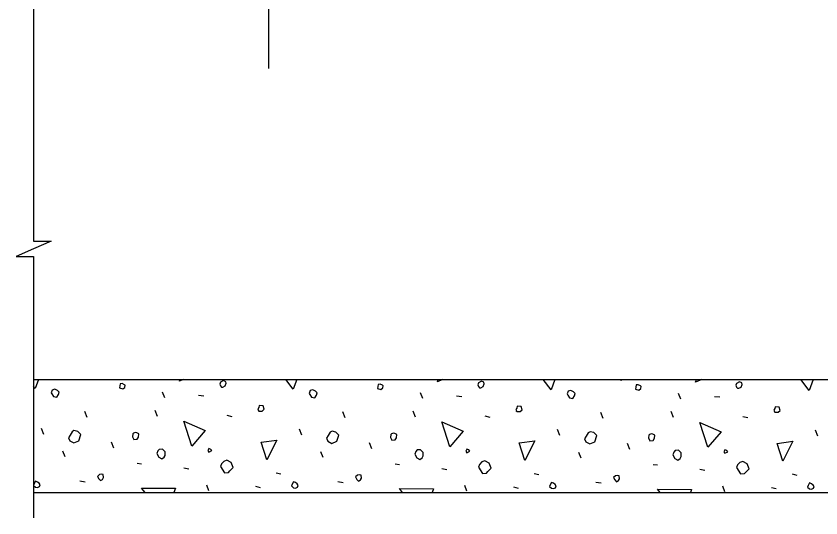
# Model space of a CAD drawing. Extents: x 110698 to 110915, y 110390 to 110472.
# Drawn here: x 110775.335 to 110780.089, y 110410.701 to 110413.663 of the extents above; entities that cross this region are included whole.
import ezdxf

# ---------------------------------------------------------------- set-up
doc = ezdxf.new("R2010")
doc.units = 0
for name, color, linetype in [('AdhocPoint_dp', 7, 'Continuous'), ('PlotBorder_dp', 7, 'Continuous'), ('SheetBorder_dp', 7, 'Continuous'), ('SheetLines_dp', 7, 'Continuous')]:
    doc.layers.add(name, color=color, linetype=linetype)

msp = doc.modelspace()

# ---------------------------------------------------------------- linework, layer by layer
at = {"layer": 'AdhocPoint_dp'}
msp.add_line((110776.8255, 110422.1361), (110776.8255, 110413.3542), dxfattribs=at)
at = {"layer": 'PlotBorder_dp'}
msp.add_lwpolyline([(110775.4386, 110413.7679), (110775.4386, 110412.334), (110775.542, 110412.334), (110775.4386, 110412.289), (110775.3353, 110412.244), (110775.4386, 110412.244), (110775.4386, 110410.7015)], dxfattribs=at)
at = {"layer": 'SheetBorder_dp'}
for p, q in [((110777.3874, 110411.5179), (110777.3885, 110411.5177)), ((110778.8935, 110411.5179), (110778.9123, 110411.5141)), ((110776.2129, 110411.4098), (110776.2005, 110411.4434)), ((110776.4127, 110411.4257), (110776.4445, 110411.4222)), ((110777.7367, 110411.4063), (110777.7243, 110411.4399)), ((110777.9365, 110411.4222), (110777.9683, 110411.4187)), ((110779.2605, 110411.4028), (110779.2482, 110411.4363)), ((110779.4603, 110411.4187), (110779.4921, 110411.4151)), ((110775.755, 110411.2949), (110775.7409, 110411.3303)), ((110776.1705, 110411.3002), (110776.1563, 110411.3356)), ((110777.2789, 110411.2914), (110777.2647, 110411.3267)), ((110777.6943, 110411.2967), (110777.6801, 110411.3321)), ((110778.8027, 110411.2879), (110778.7885, 110411.3232)), ((110779.2181, 110411.2932), (110779.204, 110411.3285)), ((110776.5806, 110411.3073), (110776.6089, 110411.3002)), ((110778.1044, 110411.3038), (110778.1327, 110411.2967)), ((110779.6282, 110411.3002), (110779.6565, 110411.2932)), ((110775.4987, 110411.1942), (110775.4846, 110411.2295)), ((110777.0225, 110411.1906), (110777.0084, 110411.226)), ((110778.5464, 110411.1871), (110778.5322, 110411.2224)), ((110780.0702, 110411.1836), (110780.056, 110411.2189)), ((110775.9124, 110411.1128), (110775.8982, 110411.1482)), ((110777.4362, 110411.1093), (110777.4221, 110411.1447)), ((110778.96, 110411.1058), (110778.9459, 110411.1411)), ((110775.6242, 110411.0616), (110775.6119, 110411.0952)), ((110777.148, 110411.058), (110777.1357, 110411.0916)), ((110778.6719, 110411.0545), (110778.6595, 110411.0881)), ((110776.0503, 110411.0245), (110776.075, 110411.0209)), ((110776.326, 110410.9962), (110776.3561, 110410.9909)), ((110777.5741, 110411.0209), (110777.5988, 110411.0174)), ((110777.8499, 110410.9926), (110777.8799, 110410.9873)), ((110779.0979, 110411.0174), (110779.1226, 110411.0139)), ((110779.3737, 110410.9891), (110779.4037, 110410.9838)), ((110776.8705, 110410.9679), (110776.8988, 110410.9608)), ((110778.3943, 110410.9644), (110778.4226, 110410.9573)), ((110779.9181, 110410.9608), (110779.9464, 110410.9537)), ((110775.7126, 110410.9202), (110775.7427, 110410.9149)), ((110776.4745, 110410.8618), (110776.4622, 110410.8954)), ((110776.7485, 110410.8883), (110776.7768, 110410.8813)), ((110777.2364, 110410.9166), (110777.2665, 110410.9113)), ((110777.9983, 110410.8583), (110777.986, 110410.8919)), ((110778.2723, 110410.8848), (110778.3006, 110410.8777)), ((110778.7603, 110410.9131), (110778.7903, 110410.9078)), ((110779.5222, 110410.8548), (110779.5098, 110410.8883)), ((110779.7962, 110410.8813), (110779.8244, 110410.8742))]:
    msp.add_line(p, q, dxfattribs=at)
for points in [[(110775.4674, 110411.5179), (110775.4475, 110411.4646)], [(110776.3013, 110411.5088), (110776.3041, 110411.5179)], [(110776.3214, 110411.5179), (110776.3013, 110411.5088)], [(110776.5488, 110411.4735), (110776.5558, 110411.4735), (110776.57, 110411.4805), (110776.5753, 110411.4965), (110776.5735, 110411.5053), (110776.5594, 110411.5124), (110776.5417, 110411.5018), (110776.5382, 110411.4911), (110776.5417, 110411.4805), (110776.5488, 110411.4735)], [(110776.9713, 110411.4611), (110776.9281, 110411.5179)], [(110776.9925, 110411.5179), (110776.9713, 110411.4611)], [(110777.8251, 110411.5053), (110777.829, 110411.5179)], [(110777.8531, 110411.5179), (110777.8251, 110411.5053)], [(110778.0726, 110411.4699), (110778.0797, 110411.4699), (110778.0938, 110411.477), (110778.0991, 110411.4929), (110778.0973, 110411.5018), (110778.0832, 110411.5088), (110778.0655, 110411.4982), (110778.062, 110411.4876), (110778.0655, 110411.477), (110778.0726, 110411.4699)], [(110778.4951, 110411.4576), (110778.4492, 110411.5179)], [(110778.5176, 110411.5179), (110778.4951, 110411.4576)], [(110779.3489, 110411.5018), (110779.3539, 110411.5179)], [(110779.3848, 110411.5179), (110779.3489, 110411.5018)], [(110779.5964, 110411.4664), (110779.6035, 110411.4664), (110779.6176, 110411.4735), (110779.6229, 110411.4894), (110779.6212, 110411.4982), (110779.607, 110411.5053), (110779.5893, 110411.4947), (110779.5858, 110411.4841), (110779.5893, 110411.4735), (110779.5964, 110411.4664)], [(110780.0189, 110411.454), (110779.9704, 110411.5179)], [(110780.0428, 110411.5179), (110780.0189, 110411.454)], [(110775.4475, 110411.4646), (110775.4386, 110411.4763)], [(110775.5465, 110411.4328), (110775.5553, 110411.4169), (110775.5765, 110411.4134), (110775.5853, 110411.4293), (110775.5889, 110411.4434), (110775.58, 110411.4523), (110775.5641, 110411.4611), (110775.5482, 110411.4558), (110775.5429, 110411.4399), (110775.5465, 110411.4328)], [(110775.946, 110411.4682), (110775.9654, 110411.4629), (110775.9778, 110411.4717), (110775.9796, 110411.4841), (110775.976, 110411.4876), (110775.9619, 110411.4947), (110775.9495, 110411.4929), (110775.9477, 110411.4805), (110775.946, 110411.4682)], [(110777.0703, 110411.4293), (110777.0791, 110411.4134), (110777.1003, 110411.4098), (110777.1092, 110411.4257), (110777.1127, 110411.4399), (110777.1039, 110411.4487), (110777.0879, 110411.4576), (110777.072, 110411.4523), (110777.0667, 110411.4363), (110777.0703, 110411.4293)], [(110777.4698, 110411.4646), (110777.4892, 110411.4593), (110777.5016, 110411.4682), (110777.5034, 110411.4805), (110777.4998, 110411.4841), (110777.4857, 110411.4911), (110777.4733, 110411.4894), (110777.4715, 110411.477), (110777.4698, 110411.4646)], [(110778.5941, 110411.4257), (110778.6029, 110411.4098), (110778.6241, 110411.4063), (110778.633, 110411.4222), (110778.6365, 110411.4363), (110778.6277, 110411.4452), (110778.6118, 110411.454), (110778.5958, 110411.4487), (110778.5905, 110411.4328), (110778.5941, 110411.4257)], [(110778.9936, 110411.4611), (110779.013, 110411.4558), (110779.0254, 110411.4646), (110779.0272, 110411.477), (110779.0236, 110411.4805), (110779.0095, 110411.4876), (110778.9971, 110411.4858), (110778.9954, 110411.4735), (110778.9936, 110411.4611)], [(110776.768, 110411.3321), (110776.7892, 110411.3321), (110776.7998, 110411.3427), (110776.7945, 110411.3621), (110776.7715, 110411.3639), (110776.768, 110411.3533), (110776.7627, 110411.3444), (110776.768, 110411.3321), (110776.7644, 110411.3356)], [(110778.2918, 110411.3285), (110778.313, 110411.3285), (110778.3236, 110411.3391), (110778.3183, 110411.3586), (110778.2953, 110411.3603), (110778.2918, 110411.3497), (110778.2865, 110411.3409), (110778.2918, 110411.3285), (110778.2883, 110411.3321)], [(110779.8156, 110411.325), (110779.8368, 110411.325), (110779.8474, 110411.3356), (110779.8421, 110411.355), (110779.8191, 110411.3568), (110779.8156, 110411.3462), (110779.8103, 110411.3374), (110779.8156, 110411.325), (110779.8121, 110411.3285)], [(110776.3738, 110411.1252), (110776.326, 110411.2719), (110776.4515, 110411.2171), (110776.3738, 110411.1252)], [(110777.8976, 110411.1217), (110777.8499, 110411.2684), (110777.9754, 110411.2136), (110777.8976, 110411.1217)], [(110779.4214, 110411.1182), (110779.3737, 110411.2649), (110779.4992, 110411.2101), (110779.4214, 110411.1182)], [(110775.6525, 110411.157), (110775.6755, 110411.1447), (110775.7055, 110411.157), (110775.7179, 110411.1942), (110775.7002, 110411.2118), (110775.6773, 110411.2171), (110775.6667, 110411.2101), (110775.6543, 110411.1906), (110775.6454, 110411.1747), (110775.6525, 110411.157)], [(110776.022, 110411.18), (110776.0308, 110411.1641), (110776.0503, 110411.1659), (110776.0591, 110411.1783), (110776.0609, 110411.1977), (110776.0485, 110411.203), (110776.0397, 110411.2048), (110776.0291, 110411.2012), (110776.0255, 110411.1977), (110776.022, 110411.18)], [(110777.1763, 110411.1535), (110777.1993, 110411.1411), (110777.2294, 110411.1535), (110777.2417, 110411.1906), (110777.2241, 110411.2083), (110777.2011, 110411.2136), (110777.1905, 110411.2065), (110777.1781, 110411.1871), (110777.1693, 110411.1712), (110777.1763, 110411.1535)], [(110777.5458, 110411.1765), (110777.5546, 110411.1606), (110777.5741, 110411.1623), (110777.5829, 110411.1747), (110777.5847, 110411.1942), (110777.5723, 110411.1995), (110777.5635, 110411.2012), (110777.5529, 110411.1977), (110777.5493, 110411.1942), (110777.5458, 110411.1765)], [(110778.7001, 110411.15), (110778.7231, 110411.1376), (110778.7532, 110411.15), (110778.7656, 110411.1871), (110778.7479, 110411.2048), (110778.7249, 110411.2101), (110778.7143, 110411.203), (110778.7019, 110411.1836), (110778.6931, 110411.1676), (110778.7001, 110411.15)], [(110779.0696, 110411.173), (110779.0784, 110411.157), (110779.0979, 110411.1588), (110779.1067, 110411.1712), (110779.1085, 110411.1906), (110779.0961, 110411.1959), (110779.0873, 110411.1977), (110779.0767, 110411.1942), (110779.0731, 110411.1906), (110779.0696, 110411.173)], [(110776.8157, 110411.0439), (110776.7821, 110411.1482), (110776.8758, 110411.1606), (110776.8157, 110411.0439)], [(110778.3395, 110411.0404), (110778.3059, 110411.1447), (110778.3996, 110411.157), (110778.3395, 110411.0404)], [(110779.8633, 110411.0368), (110779.8297, 110411.1411), (110779.9234, 110411.1535), (110779.8633, 110411.0368)], [(110776.1669, 110411.081), (110776.1775, 110411.0598), (110776.1952, 110411.0492), (110776.2094, 110411.0598), (110776.2164, 110411.0704), (110776.2164, 110411.0916), (110776.2005, 110411.1075), (110776.1811, 110411.1058), (110776.1722, 110411.0969), (110776.1669, 110411.081)], [(110776.4728, 110411.0899), (110776.4922, 110411.0987), (110776.4851, 110411.1058), (110776.4728, 110411.1111), (110776.4675, 110411.0987), (110776.4728, 110411.0899)], [(110777.6908, 110411.0775), (110777.7014, 110411.0563), (110777.719, 110411.0457), (110777.7332, 110411.0563), (110777.7402, 110411.0669), (110777.7402, 110411.0881), (110777.7243, 110411.104), (110777.7049, 110411.1022), (110777.6961, 110411.0934), (110777.6908, 110411.0775)], [(110777.9966, 110411.0863), (110778.016, 110411.0952), (110778.0089, 110411.1022), (110777.9966, 110411.1075), (110777.9913, 110411.0952), (110777.9966, 110411.0863)], [(110779.2146, 110411.074), (110779.2252, 110411.0527), (110779.2429, 110411.0421), (110779.257, 110411.0527), (110779.2641, 110411.0634), (110779.2641, 110411.0846), (110779.2482, 110411.1005), (110779.2287, 110411.0987), (110779.2199, 110411.0899), (110779.2146, 110411.074)], [(110779.5204, 110411.0828), (110779.5398, 110411.0916), (110779.5328, 110411.0987), (110779.5204, 110411.104), (110779.5151, 110411.0916), (110779.5204, 110411.0828)], [(110776.5435, 110411.005), (110776.5665, 110410.9679), (110776.5894, 110410.9697), (110776.5983, 110410.9785), (110776.6177, 110410.9979), (110776.6053, 110411.028), (110776.5806, 110411.0421), (110776.5629, 110411.0351), (110776.5488, 110411.0209), (110776.5435, 110411.005)], [(110778.0673, 110411.0015), (110778.0903, 110410.9644), (110778.1132, 110410.9661), (110778.1221, 110410.975), (110778.1415, 110410.9944), (110778.1292, 110411.0245), (110778.1044, 110411.0386), (110778.0867, 110411.0315), (110778.0726, 110411.0174), (110778.0673, 110411.0015)], [(110779.5911, 110410.9979), (110779.6141, 110410.9608), (110779.6371, 110410.9626), (110779.6459, 110410.9714), (110779.6653, 110410.9909), (110779.653, 110411.0209), (110779.6282, 110411.0351), (110779.6105, 110411.028), (110779.5964, 110411.0139), (110779.5911, 110410.9979)], [(110775.824, 110410.9325), (110775.8346, 110410.9219), (110775.8452, 110410.929), (110775.8523, 110410.9396), (110775.8487, 110410.9573), (110775.8399, 110410.9591), (110775.8275, 110410.9573), (110775.8169, 110410.9467), (110775.824, 110410.9325)], [(110777.3478, 110410.929), (110777.3584, 110410.9184), (110777.369, 110410.9255), (110777.3761, 110410.9361), (110777.3726, 110410.9537), (110777.3637, 110410.9555), (110777.3513, 110410.9537), (110777.3407, 110410.9431), (110777.3478, 110410.929)], [(110778.8716, 110410.9255), (110778.8822, 110410.9149), (110778.8928, 110410.9219), (110778.8999, 110410.9325), (110778.8964, 110410.9502), (110778.8875, 110410.952), (110778.8752, 110410.9502), (110778.8645, 110410.9396), (110778.8716, 110410.9255)], [(110775.4492, 110410.883), (110775.4616, 110410.8813), (110775.474, 110410.8866), (110775.4775, 110410.8972), (110775.4722, 110410.906), (110775.4616, 110410.9131), (110775.4492, 110410.9184), (110775.4422, 110410.9043), (110775.4386, 110410.8936)], [(110775.4386, 110410.8936), (110775.4492, 110410.883)], [(110776.973, 110410.8795), (110776.9854, 110410.8777), (110776.9978, 110410.883), (110777.0013, 110410.8936), (110776.996, 110410.9025), (110776.9854, 110410.9096), (110776.973, 110410.9149), (110776.966, 110410.9007), (110776.9624, 110410.8901), (110776.973, 110410.8795)], [(110778.4969, 110410.876), (110778.5092, 110410.8742), (110778.5216, 110410.8795), (110778.5251, 110410.8901), (110778.5198, 110410.8989), (110778.5092, 110410.906), (110778.4969, 110410.9113), (110778.4898, 110410.8972), (110778.4862, 110410.8866), (110778.4969, 110410.876)], [(110780.0207, 110410.8724), (110780.033, 110410.8707), (110780.0454, 110410.876), (110780.049, 110410.8866), (110780.0436, 110410.8954), (110780.033, 110410.9025), (110780.0207, 110410.9078), (110780.0136, 110410.8936), (110780.0101, 110410.883), (110780.0207, 110410.8724)], [(110776.0969, 110410.8512), (110776.0768, 110410.8777), (110776.2765, 110410.876), (110776.2673, 110410.8512)], [(110777.6181, 110410.8512), (110777.6006, 110410.8742), (110777.8004, 110410.8724), (110777.7924, 110410.8512)], [(110779.1392, 110410.8512), (110779.1244, 110410.8707), (110779.3242, 110410.8689), (110779.3176, 110410.8512)]]:
    msp.add_lwpolyline(points, dxfattribs=at)
at = {"layer": 'SheetLines_dp'}
for p, q in [((110775.4386, 110411.5179), (110798.2125, 110411.5179)), ((110775.4386, 110410.8512), (110798.2125, 110410.8512))]:
    msp.add_line(p, q, dxfattribs=at)

doc.saveas('drawing.dxf')
